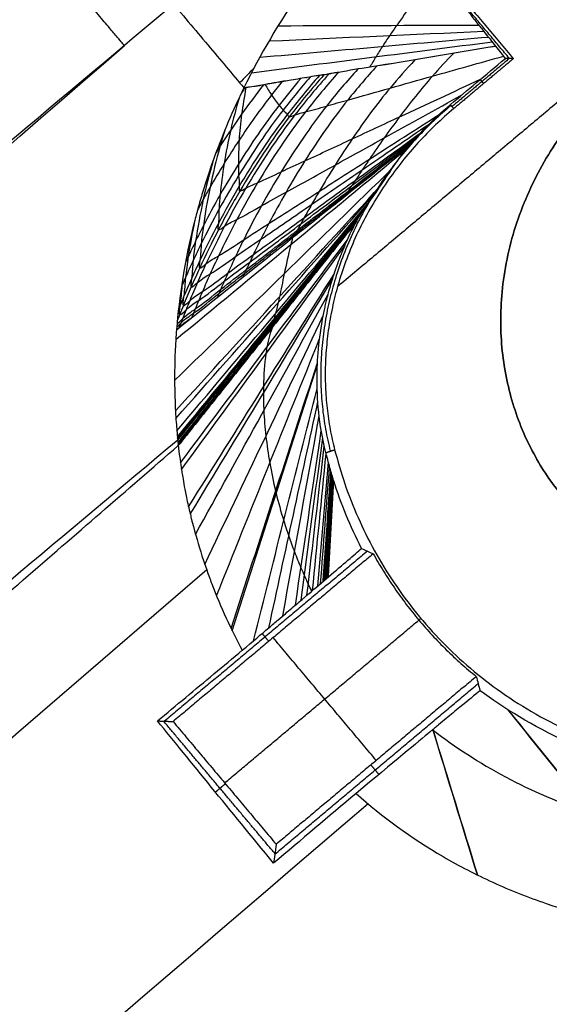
# Model space of a CAD drawing. Header units: millimetres. Extents: x -657 to 864, y -831 to 851.
# Tile 448 of 656: x 726.98 to 728.15, y -469.12 to -466.95. Entities that reach past the tile are written whole.
import ezdxf

# ---------------------------------------------------------------- set-up
doc = ezdxf.new("R2010")
doc.units = ezdxf.units.MM
doc.layers.add('Default', color=7, linetype='Continuous', true_color=0x000000)

msp = doc.modelspace()

# ---------------------------------------------------------------- linework, layer by layer
at = {"layer": 'Default'}
for points in [[(863.462, -524.3574, 60.1215), (781.241, -426.3702, 60.1215), (699.02, -328.383, 60.1215)], [(862.6916, -523.6536, 60.3347), (781.1353, -426.4587, 60.3347), (699.5791, -329.2638, 60.3347)], [(842.781, -633.2885, 16.0739), (715.467, -481.5616, 16.0739), (588.153, -329.8347, 16.0739)], [(842.2602, -632.8103, 16.3106), (715.3969, -481.6205, 16.3106), (588.5336, -330.4307, 16.3106)], [(734.0612, -340.3042, 73.1638), (540.134, -503.0285, 73.1638), (346.2067, -665.7528, 73.1638)], [(733.5114, -340.8567, 72.9219), (540.1791, -503.0817, 72.9219), (346.8468, -665.3068, 72.9219)], [(749.7126, -752.7944, -11.8414), (602.0068, -576.7654, -11.8414), (454.301, -400.7365, -11.8414)], [(749.3201, -752.3266, -11.5875), (602.0068, -576.7654, -11.5875), (454.6934, -401.2042, -11.5875)], [(714.2702, -472.8101, 89.5973), (721.4259, -466.8058, 89.5973), (728.5815, -460.8015, 89.5973)], [(728.5815, -460.8015, 89.3434), (721.4259, -466.8058, 89.3434), (714.2702, -472.8101, 89.3434)], [(714.2702, -472.8101, 89.4703), (721.4259, -466.8058, 89.4703), (728.5815, -460.8015, 89.4703)]]:
    msp.add_open_spline(points, degree=2, dxfattribs=at)
for points, knots in [([(812.669, -399.9988, 89.6975), (802.7277, -408.3406, 79.2965), (772.356, -433.8255, 50.6557), (702.4844, -492.4547, 3.3508), (640.4896, -544.4745, -11.8414), (602.0068, -576.7654, -11.8414)], [2.41548, 2.41548, 2.41548, 2.41548, 70.396144, 198.636056, 404.995527, 404.995527, 404.995527, 404.995527]), ([(812.1148, -400.4639, 89.4437), (802.3062, -408.6943, 79.2125), (772.0838, -434.0539, 50.7577), (702.42, -492.5087, 3.594), (640.4654, -544.4948, -11.5875), (602.0068, -576.7654, -11.5875)], [2.408267, 2.408267, 2.408267, 2.408267, 69.367076, 197.537893, 403.786179, 403.786179, 403.786179, 403.786179])]:
    msp.add_open_spline(points, degree=3, knots=knots, dxfattribs=at)
at = {"layer": 'Default', "color": 18, "true_color": 0x000000}
for points, degree in [([(729.3011, -462.4147, 91.5361), (722.4317, -468.1789, 91.5361), (715.5622, -473.943, 91.5361)], 2), ([(715.5914, -473.9778, 92.4897), (722.4609, -468.2137, 92.4897), (729.3303, -462.4495, 92.4897)], 2), ([(729.3595, -462.4843, 93.4434), (722.4901, -468.2485, 93.4434), (715.6206, -474.0127, 93.4434)], 2), ([(716.0567, -474.5324, 94.1516), (722.9262, -468.7682, 94.1516), (729.7956, -463.004, 94.1516)], 2), ([(729.8259, -463.0401, 91.5361), (722.9564, -468.8042, 91.5361), (716.087, -474.5684, 91.5361)], 2), ([(716.1144, -474.6011, 92.4328), (722.9839, -468.837, 92.4328), (729.8533, -463.0728, 92.4328)], 2), ([(716.1419, -474.6338, 93.3296), (723.0113, -468.8697, 93.3296), (729.8808, -463.1055, 93.3296)], 2), ([(737.2777, -463.2597, 94.5707), (733.6667, -466.2897, 96.8698), (730.0556, -469.3197, 99.1689), (726.4446, -472.3497, 101.468)], 3), ([(727.0964, -465.8653, 93.3296), (727.5859, -466.4487, 93.3296), (728.0754, -467.0321, 93.3296)], 2), ([(728.9014, -466.5176, 93.3296), (728.294, -467.0273, 93.3296), (727.6865, -467.5369, 93.3296)], 2), ([(727.7752, -466.6776, 93.7367), (727.6483, -466.8086, 93.7562), (727.5511, -466.9506, 93.7977), (727.4796, -467.0967, 93.8694)], 3), ([(728.0667, -467.0317, 94.5701), (727.9814, -466.9301, 94.5701), (727.896, -466.8284, 94.5701)], 2), ([(727.5555, -466.9592, 93.81), (727.7035, -466.9587, 94.3077), (727.8516, -466.9582, 94.8053), (727.9996, -466.9578, 95.3029)], 3), ([(727.5148, -467.029, 93.8382), (727.6834, -467.014, 94.3805), (727.852, -466.9991, 94.9229), (728.0206, -466.9842, 95.4652)], 3), ([(727.5352, -466.9929, 93.8231), (727.6936, -466.9857, 94.3439), (727.8521, -466.9786, 94.8647), (728.0105, -466.9714, 95.3854)], 3), ([(727.2154, -467.0033, 95.2334), (721.1081, -472.1279, 95.2334), (715.0008, -477.2525, 95.2334)], 2), ([(721.3085, -472.1239, 99.1949), (723.2774, -470.417, 97.8744), (725.2464, -468.7101, 96.5539), (727.2154, -467.0033, 95.2334)], 3), ([(727.4965, -467.0631, 93.8534), (727.6741, -467.0403, 94.4138), (727.8516, -467.0176, 94.9741), (728.0291, -466.9948, 95.5345)], 3), ([(727.758, -467.0504, 94.7335), (727.8508, -467.035, 95.0217), (727.9437, -467.0196, 95.3098), (728.0365, -467.0041, 95.5979)], 3), ([(728.0579, -467.0314, 95.8106), (728.0525, -467.0244, 95.7465), (728.0454, -467.0153, 95.6756), (728.0365, -467.0041, 95.5979)], 3), ([(727.9363, -467.1338, 95.7562), (727.9738, -467.102, 95.7929), (728.0126, -467.0694, 95.8098), (728.0579, -467.0314, 95.8106)], 3), ([(728.0667, -467.0317, 94.5701), (728.0033, -467.0849, 94.5701), (727.9399, -467.1381, 94.5701)], 2), ([(728.0754, -467.0321, 93.3296), (728.0096, -467.0874, 93.3296), (727.9437, -467.1426, 93.3296)], 2), ([(728.0754, -467.0321, 93.3296), (728.0667, -467.0317, 94.5701), (728.0579, -467.0314, 95.8106)], 2), ([(727.5017, -467.0532, 93.8489), (727.4912, -467.064, 93.8506), (727.4807, -467.0749, 93.8522), (727.4703, -467.0857, 93.8539)], 3), ([(727.6167, -467.0739, 94.295), (727.6176, -467.0738, 94.2979), (727.6185, -467.0736, 94.3008), (727.6195, -467.0735, 94.3036)], 3), ([(727.6536, -467.0678, 94.4097), (727.6597, -467.0668, 94.4284), (727.6657, -467.0658, 94.447), (727.6717, -467.0648, 94.4656)], 3), ([(727.6874, -467.0622, 94.5146), (727.6883, -467.062, 94.5172), (727.6891, -467.0619, 94.5199), (727.69, -467.0617, 94.5225)], 3), ([(727.4827, -467.0963, 93.8794), (727.4799, -467.1, 93.8778), (727.4771, -467.1037, 93.8763), (727.4744, -467.1074, 93.8747)], 3), ([(727.4796, -467.0967, 93.8694), (727.5031, -467.0928, 93.9425), (727.5267, -467.0889, 94.0157), (727.5502, -467.085, 94.0888)], 3), ([(727.5552, -467.0842, 94.1043), (727.5609, -467.0832, 94.1219), (727.5666, -467.0823, 94.1395), (727.5722, -467.0813, 94.1571)], 3), ([(728.002, -467.0783, 95.8001), (728.0058, -467.0829, 94.5648), (728.0096, -467.0874, 93.3296)], 2), ([(727.8439, -467.2245, 95.7245), (727.867, -467.1983, 95.7072), (727.897, -467.167, 95.7177), (727.9363, -467.1338, 95.7562)], 3), ([(727.9437, -467.1426, 93.3296), (727.94, -467.1382, 94.5429), (727.9363, -467.1338, 95.7562)], 2), ([(727.3307, -467.6319, 94.3394), (727.5018, -467.4961, 94.8011), (727.6728, -467.3603, 95.2628), (727.8439, -467.2245, 95.7245)], 3), ([(727.8439, -467.2245, 95.7245), (727.8439, -467.2245, 95.7245), (727.8439, -467.2245, 95.7245), (727.8439, -467.2245, 95.7245)], 3), ([(727.3291, -467.6537, 94.3737), (727.4985, -467.5137, 94.8264), (727.6679, -467.3736, 95.2791), (727.8372, -467.2336, 95.7318)], 3), ([(727.3264, -467.7443, 94.5466), (727.4869, -467.5879, 94.9554), (727.6473, -467.4315, 95.3641), (727.8078, -467.275, 95.7729)], 3), ([(727.3283, -467.8116, 94.7317), (727.4795, -467.6454, 95.0955), (727.6307, -467.4792, 95.4593), (727.7819, -467.313, 95.8231)], 3), ([(727.3293, -467.8281, 94.7924), (727.4776, -467.6601, 95.1418), (727.6259, -467.4922, 95.4911), (727.7743, -467.3243, 95.8405)], 3), ([(727.3314, -467.8558, 94.9274), (727.4738, -467.6863, 95.2453), (727.6161, -467.5169, 95.5631), (727.7584, -467.3474, 95.881)], 3), ([(727.3327, -467.869, 95.029), (727.471, -467.7003, 95.3235), (727.6093, -467.5316, 95.6181), (727.7476, -467.3629, 95.9127)], 3), ([(727.3328, -467.8705, 95.045), (727.4705, -467.7021, 95.3359), (727.6082, -467.5337, 95.6268), (727.7459, -467.3652, 95.9177)], 3), ([(727.3331, -467.8734, 95.0806), (727.4695, -467.7056, 95.3634), (727.6059, -467.5379, 95.6463), (727.7423, -467.3702, 95.9292)], 3), ([(727.3334, -467.8761, 95.1326), (727.5353, -467.6266, 95.5393), (727.7372, -467.3771, 95.946)], 2), ([(727.3334, -467.8761, 95.1326), (727.468, -467.7098, 95.4037), (727.6026, -467.5434, 95.6749), (727.7372, -467.3771, 95.946)], 3), ([(727.4682, -467.7095, 95.4042), (727.5579, -467.5987, 95.5848), (727.6476, -467.4879, 95.7654), (727.7372, -467.3771, 95.946)], 3), ([(727.7283, -467.3929, 96.0807), (727.7295, -467.3907, 96.0663), (727.7318, -467.3866, 96.0372), (727.7348, -467.3813, 95.9923), (727.7365, -467.3784, 95.9616), (727.7372, -467.3771, 95.946)], 3), ([(727.334, -467.8821, 95.2902), (727.4671, -467.7161, 95.5321), (727.6001, -467.5501, 95.7739), (727.7332, -467.3841, 96.0157)], 3), ([(727.3341, -467.8832, 95.3167), (727.4669, -467.7172, 95.5534), (727.5996, -467.5513, 95.7902), (727.7324, -467.3854, 96.0269)], 3), ([(727.3343, -467.8851, 95.3689), (727.4665, -467.7195, 95.5955), (727.5987, -467.5539, 95.8221), (727.7308, -467.3883, 96.0488)], 3), ([(727.3345, -467.8866, 95.4079), (727.4662, -467.7213, 95.6269), (727.5979, -467.5559, 95.8459), (727.7296, -467.3905, 96.0649)], 3), ([(727.7283, -467.3929, 96.0807), (727.5315, -467.6405, 95.7637), (727.3347, -467.8881, 95.4466)], 2), ([(727.5635, -467.6002, 95.8152), (727.6184, -467.5311, 95.9037), (727.6734, -467.462, 95.9922), (727.7283, -467.3929, 96.0807)], 3), ([(727.3395, -467.9262, 95.861), (727.4626, -467.7617, 95.9858), (727.5856, -467.5972, 96.1107), (727.7087, -467.4327, 96.2355)], 3), ([(727.3417, -467.941, 95.9572), (727.4622, -467.7758, 96.0618), (727.5827, -467.6105, 96.1665), (727.7032, -467.4453, 96.2711)], 3), ([(727.3573, -468.0238, 96.3511), (727.4645, -467.8522, 96.3762), (727.5718, -467.6805, 96.4012), (727.679, -467.5088, 96.4262)], 3), ([(727.361, -468.0399, 96.4133), (727.4658, -467.8668, 96.4265), (727.5705, -467.6937, 96.4396), (727.6753, -467.5206, 96.4528)], 3), ([(727.3727, -468.0849, 96.5737), (727.4705, -467.9076, 96.5575), (727.5682, -467.7304, 96.5413), (727.666, -467.5531, 96.5252)], 3), ([(727.3347, -467.8881, 95.4466), (727.4169, -467.7846, 95.5791), (727.4992, -467.6812, 95.7116), (727.5814, -467.5777, 95.8441)], 3), ([(727.3932, -468.1512, 96.7819), (727.4805, -467.9677, 96.7307), (727.5678, -467.7842, 96.6795), (727.6551, -467.6007, 96.6283)], 3), ([(727.4192, -468.221, 96.9763), (727.4951, -468.0312, 96.8963), (727.571, -467.8413, 96.8163), (727.647, -467.6514, 96.7363)], 3), ([(727.4512, -468.2928, 97.1573), (727.5149, -468.0969, 97.0548), (727.5786, -467.901, 96.9523), (727.6423, -467.7051, 96.8499)], 3), ([(727.4537, -468.2979, 97.1697), (727.5165, -468.1017, 97.0659), (727.5793, -467.9054, 96.9621), (727.6421, -467.7091, 96.8582)], 3), ([(727.5007, -468.3204, 97.2989), (727.5477, -468.1342, 97.1893), (727.5947, -467.9481, 97.0796), (727.6417, -467.7619, 96.97)], 3), ([(727.5349, -468.2914, 97.3376), (727.571, -468.1248, 97.2361), (727.6071, -467.9582, 97.1345), (727.6433, -467.7916, 97.0329)], 3), ([(731.868, -467.7989, 97.1004), (729.9598, -469.4001, 98.3154), (728.0516, -471.0012, 99.5303), (726.1435, -472.6024, 100.7452)], 3), ([(727.5656, -468.2652, 97.3737), (727.5925, -468.1176, 97.2819), (727.6193, -467.97, 97.1901), (727.6462, -467.8225, 97.0983)], 3), ([(727.5935, -468.2414, 97.4087), (727.6126, -468.1125, 97.328), (727.6317, -467.9836, 97.2472), (727.6508, -467.8547, 97.1665)], 3), ([(727.3334, -467.8761, 95.1326), (721.413, -472.844, 95.1326), (715.4926, -477.8118, 95.1326)], 2), ([(727.6066, -468.2302, 97.4262), (727.6223, -468.1106, 97.3514), (727.6381, -467.991, 97.2766), (727.6538, -467.8714, 97.2018)], 3), ([(721.8474, -472.645, 99.1267), (724.591, -470.2665, 97.2867), (727.3347, -467.8881, 95.4466)], 2), ([(727.6191, -468.2195, 97.444), (727.6319, -468.1092, 97.3754), (727.6446, -467.9989, 97.3068), (727.6574, -467.8886, 97.2382)], 3), ([(727.6609, -467.9039, 97.2702), (727.6706, -467.9007, 95.2999), (727.6802, -467.8975, 93.3296)], 2), ([(727.6313, -468.2091, 97.4621), (727.6414, -468.1082, 97.3999), (727.6515, -468.0073, 97.3378), (727.6615, -467.9064, 97.2756)], 3), ([(727.6432, -468.1989, 97.4809), (727.651, -468.1076, 97.4253), (727.6587, -468.0163, 97.3698), (727.6664, -467.9251, 97.3143)], 3), ([(727.6491, -468.1938, 97.4905), (727.6558, -468.1075, 97.4384), (727.6624, -468.0211, 97.3863), (727.6691, -467.9348, 97.3342)], 3), ([(727.6549, -468.1888, 97.5004), (727.6606, -468.1075, 97.4518), (727.6663, -468.0262, 97.4032), (727.672, -467.9449, 97.3545)], 3), ([(727.6579, -468.1863, 97.5055), (727.6631, -468.1076, 97.4586), (727.6683, -468.0288, 97.4117), (727.6735, -467.9501, 97.3649)], 3), ([(727.6605, -468.184, 97.5102), (727.6654, -468.1077, 97.465), (727.6702, -468.0313, 97.4197), (727.675, -467.955, 97.3745)], 3), ([(727.6608, -468.1839, 97.5106), (727.6656, -468.1077, 97.4655), (727.6703, -468.0315, 97.4204), (727.6751, -467.9554, 97.3753)], 3), ([(727.6637, -468.1814, 97.5157), (727.6681, -468.1079, 97.4725), (727.6724, -468.0344, 97.4292), (727.6768, -467.9609, 97.386)], 3), ([(727.6651, -468.1801, 97.5183), (727.6693, -468.108, 97.476), (727.6735, -468.0358, 97.4337), (727.6776, -467.9637, 97.3914)], 3), ([(727.6659, -468.1795, 97.5197), (727.6699, -468.108, 97.4778), (727.674, -468.0366, 97.4359), (727.6781, -467.9651, 97.3941)], 3), ([(727.6666, -468.1789, 97.521), (727.6725, -468.0727, 97.4589), (727.6785, -467.9666, 97.3968)], 2), ([(727.74, -468.1158, 97.658), (727.7147, -468.0671, 97.576), (727.6945, -468.0174, 97.4892), (727.6785, -467.9666, 97.3968)], 3), ([(727.7527, -468.1218, 96.0543), (727.5285, -468.31, 96.0543), (727.3042, -468.4981, 96.0543)], 2), ([(727.6666, -468.1789, 97.521), (727.6997, -468.1506, 97.5698), (727.7241, -468.1296, 97.6154), (727.74, -468.1158, 97.658)], 3), ([(727.74, -468.1158, 97.658), (727.7485, -468.1198, 96.5888), (727.7569, -468.1238, 95.5197), (727.7655, -468.1277, 94.4505)], 3), ([(727.7655, -468.1277, 94.4505), (727.5443, -468.3133, 94.4505), (727.3231, -468.4989, 94.4505)], 2), ([(727.3975, -468.1632, 96.8167), (725.9186, -469.4416, 97.7929), (724.4396, -470.7201, 98.7692), (722.9607, -471.9985, 99.7454)], 3), ([(727.4371, -468.6347, 94.4505), (727.6518, -468.4546, 94.4505), (727.8665, -468.2744, 94.4505)], 2), ([(727.8709, -468.2707, 93.3296), (727.8687, -468.2725, 93.89), (727.8665, -468.2744, 94.4505)], 2), ([(727.5199, -468.3041, 97.3206), (727.5272, -468.3128, 95.8856), (727.5345, -468.3215, 94.4505)], 2), ([(727.7723, -468.5849, 94.4505), (727.6583, -468.4491, 94.4505), (727.5443, -468.3133, 94.4505)], 2), ([(727.2886, -468.4975, 97.3843), (727.3094, -468.4802, 97.3718), (727.351, -468.4455, 97.3467), (727.4135, -468.3934, 97.309), (727.4552, -468.3587, 97.2839), (727.4761, -468.3413, 97.2713)], 3), ([(727.9934, -468.3993, 94.4505), (727.7723, -468.5849, 94.4505), (727.5511, -468.7705, 94.4505)], 2), ([(727.9934, -468.3993, 94.4505), (727.9961, -468.4098, 95.6837), (727.9989, -468.4203, 96.9169), (728.0019, -468.4306, 98.1501)], 3), ([(727.5481, -468.7921, 96.3003), (727.7729, -468.6036, 96.3003), (727.9976, -468.415, 96.3003)], 2), ([(728.4605, -468.9667, 98.3552), (728.3281, -468.802, 98.3089), (728.1956, -468.6373, 98.2625), (728.0632, -468.4726, 98.2162)], 3), ([(728.4626, -468.9668, 98.3554), (728.3299, -468.8024, 98.3095), (728.1972, -468.638, 98.2635), (728.0645, -468.4735, 98.2176)], 3), ([(727.2886, -468.4975, 97.3843), (727.3059, -468.4982, 95.9174), (727.3231, -468.4989, 94.4505)], 2), ([(727.5454, -468.8122, 98.0147), (727.4473, -468.6927, 97.8244), (727.3617, -468.5878, 97.6142), (727.2886, -468.4975, 97.3843)], 3), ([(727.5483, -468.7913, 96.2326), (727.4252, -468.6447, 96.2326), (727.3021, -468.498, 96.2326)], 2), ([(727.3231, -468.4989, 94.4505), (727.4371, -468.6347, 94.4505), (727.5511, -468.7705, 94.4505)], 2), ([(727.9958, -468.8384, 98.1844), (727.963, -468.7312, 98.1245), (727.9302, -468.624, 98.0646), (727.8975, -468.5168, 98.0047)], 3), ([(727.9967, -468.8388, 98.185), (727.9637, -468.7314, 98.125), (727.9308, -468.6239, 98.065), (727.8978, -468.5165, 98.005)], 3), ([(727.7603, -468.5949, 94.4505), (727.7692, -468.6055, 96.1891), (727.7781, -468.6161, 97.9278)], 2), ([(727.4168, -468.655, 97.7365), (727.4277, -468.6458, 96.0935), (727.4387, -468.6366, 94.4505)], 2), ([(727.7277, -468.6581, 97.8991), (727.6669, -468.7094, 97.9376), (727.6062, -468.7608, 97.9762), (727.5454, -468.8122, 98.0147)], 3), ([(727.7541, -468.681, 97.938), (726.5737, -469.6941, 98.7053), (725.3933, -470.7072, 99.4725), (724.2129, -471.7203, 100.2398)], 3), ([(727.5511, -468.7705, 94.4505), (727.5483, -468.7913, 96.2326), (727.5454, -468.8122, 98.0147)], 2), ([(728.841, -468.9496, 98.3384), (727.6592, -469.9534, 99.0968), (726.4774, -470.9572, 99.8553), (725.2957, -471.961, 100.6137)], 3)]:
    msp.add_open_spline(points, degree=degree, dxfattribs=at)
for points, knots in [([(734.7148, -462.5724, 94.4538), (734.6899, -462.5794, 94.4559), (734.5576, -462.6176, 94.467), (734.3182, -462.6925, 94.4875), (733.9972, -462.8043, 94.5157), (733.6746, -462.927, 94.5447), (733.3449, -463.0625, 94.5749), (732.9993, -463.2146, 94.6072), (732.628, -463.3889, 94.6427), (732.2227, -463.5913, 94.6822), (731.7775, -463.8275, 94.7265), (731.2894, -464.1024, 94.7762), (730.7583, -464.4196, 94.8314), (730.1886, -464.7803, 94.8921), (729.59, -465.1816, 94.9575), (728.9772, -465.616, 95.0261), (728.3714, -466.0689, 95.0956), (727.7827, -466.5318, 95.1648), (727.4026, -466.8452, 95.2106), (727.2154, -467.0033, 95.2334)], [0, 0, 0, 0, 0.108432, 0.577428, 1.046855, 1.518807, 2.001869, 2.511483, 3.064341, 3.674743, 4.35318, 5.106417, 5.938272, 6.846286, 7.818166, 8.83086, 9.85721, 10.847205, 11.828004, 11.828004, 11.828004, 11.828004]), ([(728.0365, -467.0041, 95.5979), (728.0294, -466.9952, 95.5359), (728.0163, -466.9787, 95.4294), (727.9967, -466.9542, 95.2814), (727.9858, -466.9405, 95.2014), (727.9801, -466.9334, 95.16), (727.9772, -466.9297, 95.1389), (727.9759, -466.9282, 95.1298), (727.9751, -466.9271, 95.1237), (727.9745, -466.9263, 95.1194), (727.9661, -466.9159, 95.0596), (727.9517, -466.8979, 94.9574), (727.9309, -466.8719, 94.8116), (727.9194, -466.8576, 94.732), (727.9135, -466.8501, 94.6905), (727.9104, -466.8463, 94.6694), (727.9089, -466.8444, 94.6587), (727.9082, -466.8436, 94.6541), (727.9078, -466.843, 94.6511), (727.9073, -466.8425, 94.6481), (727.9014, -466.835, 94.6067), (727.8573, -466.7801, 94.3029), (727.7752, -466.6776, 93.7367)], [0, 0, 0, 0, 0.320726, 0.481089, 0.56127, 0.601361, 0.621407, 0.631429, 0.631429, 0.641452, 0.641452, 0.962178, 1.122541, 1.202722, 1.242813, 1.262858, 1.272881, 1.277893, 1.277893, 1.282904, 1.282904, 2.565808, 2.565808, 2.565808, 2.565808]), ([(727.9075, -466.8427, 94.6493), (727.9014, -466.8498, 94.6515), (727.8821, -466.8724, 94.6585), (727.8515, -466.911, 94.6717), (727.8229, -466.9503, 94.6871), (727.8015, -466.9815, 94.7004), (727.7863, -467.0046, 94.711), (727.7716, -467.028, 94.7222), (727.7626, -467.0427, 94.7296), (727.758, -467.0504, 94.7337), (727.758, -467.0504, 94.7337)], [0.4425399, 0.4425399, 0.4425399, 0.4425399, 0.5, 0.625, 0.75, 0.8100986, 0.875, 0.9375, 1, 1.0000016, 1.0000016, 1.0000016, 1.0000016]), ([(728.0365, -467.0041, 95.5979), (727.9432, -467.0204, 95.3098), (727.8499, -467.0367, 95.0208), (727.7357, -467.0543, 94.6617), (727.7121, -467.0585, 94.5893), (727.6883, -467.0625, 94.5152), (727.6868, -467.0627, 94.5105), (727.6847, -467.0631, 94.5041), (727.6837, -467.0632, 94.5011), (727.681, -467.0637, 94.4924), (727.676, -467.0645, 94.477), (727.6729, -467.0651, 94.4673), (727.6714, -467.0653, 94.4629), (727.6704, -467.0655, 94.4596), (727.6692, -467.0657, 94.456), (727.6686, -467.0658, 94.4542), (727.6669, -467.0661, 94.449), (727.6658, -467.0663, 94.4457), (727.6628, -467.067, 94.4365), (727.661, -467.0673, 94.4311), (727.6567, -467.068, 94.4177), (727.6551, -467.068, 94.4121), (727.654, -467.0682, 94.4087), (727.6532, -467.0683, 94.4062), (727.6521, -467.0685, 94.4028), (727.6516, -467.0686, 94.4012), (727.65, -467.0688, 94.396), (727.6488, -467.0689, 94.3924), (727.6453, -467.0693, 94.3811), (727.6426, -467.0697, 94.3728), (727.6338, -467.0712, 94.3458), (727.6268, -467.0726, 94.3248), (727.6116, -467.0751, 94.278), (727.6052, -467.0761, 94.2579), (727.5921, -467.0782, 94.2176), (727.5859, -467.0792, 94.1985), (727.5684, -467.0821, 94.1445), (727.5581, -467.0838, 94.1128), (727.549, -467.0853, 94.0846), (727.5482, -467.0854, 94.0821), (727.5471, -467.0856, 94.0788), (727.5455, -467.0858, 94.0738), (727.5417, -467.0865, 94.0624), (727.5386, -467.0871, 94.053), (727.5325, -467.0883, 94.0344), (727.5286, -467.089, 94.0226), (727.5174, -467.0913, 93.9888), (727.5107, -467.0926, 93.9685), (727.4933, -467.0956, 93.9145), (727.4855, -467.0957, 93.8879), (727.4796, -467.0967, 93.8694)], [-2.439745, -2.439745, -2.439745, -2.439745, -1.219872, -1.219872, -0.914904, -0.914904, -0.905374, -0.905374, -0.895844, -0.895844, -0.876783, -0.838662, -0.838662, -0.833897, -0.833897, -0.829132, -0.829132, -0.819602, -0.819602, -0.800541, -0.800541, -0.76242, -0.76242, -0.75289, -0.75289, -0.74336, -0.74336, -0.724299, -0.724299, -0.686178, -0.686178, -0.609936, -0.609936, -0.533694, -0.533694, -0.457452, -0.457452, -0.304968, -0.304968, -0.300203, -0.300203, -0.295438, -0.285908, -0.266847, -0.266847, -0.228726, -0.228726, -0.152484, -0.152484, 0, 0, 0, 0]), ([(727.5268, -467.0894, 94.0171), (727.5312, -467.0975, 94.0504), (727.5409, -467.1137, 94.1204), (727.5545, -467.1318, 94.2088), (727.566, -467.1463, 94.2815), (727.5748, -467.1532, 94.3283), (727.5788, -467.1621, 94.3623), (727.5972, -467.1544, 94.4115), (727.6227, -467.1487, 94.4905), (727.6627, -467.1366, 94.607), (727.7247, -467.1194, 94.7914), (727.8029, -467.0972, 95.0226), (727.9178, -467.0648, 95.3629), (728.0015, -467.0412, 95.6108), (728.054, -467.0264, 95.7663)], [0.1055595, 0.1055595, 0.1055595, 0.1055595, 0.1621357, 0.2245299, 0.255727, 0.2869241, 0.3025226, 0.3181211, 0.3493182, 0.4117124, 0.4741065, 0.5988948, 0.7236831, 0.9336477, 0.9336477, 0.9336477, 0.9336477]), ([(727.9428, -467.0205, 95.3081), (727.9271, -467.0369, 95.3047), (727.8857, -467.0814, 95.2968), (727.835, -467.1451, 95.2962), (727.7896, -467.2074, 95.3039), (727.7625, -467.2466, 95.3125), (727.7414, -467.2779, 95.3217), (727.7284, -467.2975, 95.3284), (727.7183, -467.313, 95.3343), (727.7117, -467.3229, 95.3384), (727.707, -467.3304, 95.3415), (727.7041, -467.3346, 95.3435), (727.703, -467.3364, 95.3442), (727.703, -467.3364, 95.3442)], [0.0014258, 0.0014258, 0.0014258, 0.0014258, 0.1735459, 0.4609956, 0.6047204, 0.7484452, 0.8203077, 0.8921701, 0.9281013, 0.9640325, 0.9819981, 0.9999637, 1.0000002, 1.0000002, 1.0000002, 1.0000002]), ([(727.7733, -467.0485, 94.78), (727.7514, -467.0729, 94.7673), (727.6943, -467.1388, 94.7356), (727.628, -467.2347, 94.7124), (727.5721, -467.3277, 94.7056), (727.5405, -467.3857, 94.7082), (727.5171, -467.4316, 94.7144), (727.5033, -467.4599, 94.72), (727.4927, -467.4823, 94.7254), (727.4861, -467.4962, 94.7293), (727.4812, -467.5071, 94.7326), (727.4785, -467.5128, 94.7345), (727.4774, -467.5154, 94.7353), (727.4774, -467.5154, 94.7353)], [-0.000509, -0.000509, -0.000509, -0.000509, 0.173546, 0.460996, 0.60472, 0.748445, 0.820308, 0.89217, 0.928101, 0.964032, 0.981998, 0.999964, 1.000002, 1.000002, 1.000002, 1.000002]), ([(727.8577, -467.0349, 95.0438), (727.839, -467.0552, 95.0359), (727.7899, -467.1103, 95.0162), (727.7315, -467.1899, 95.0043), (727.6809, -467.2675, 95.0047), (727.6515, -467.3162, 95.0104), (727.6293, -467.3548, 95.018), (727.6158, -467.3787, 95.0242), (727.6055, -467.3976, 95.0299), (727.5989, -467.4096, 95.0339), (727.5941, -467.4188, 95.0371), (727.5913, -467.4237, 95.039), (727.5902, -467.4259, 95.0398), (727.5902, -467.4259, 95.0398)], [0.0013735, 0.0013735, 0.0013735, 0.0013735, 0.1735459, 0.4609956, 0.6047204, 0.7484452, 0.8203077, 0.8921701, 0.9281013, 0.9640325, 0.9819981, 0.9999637, 1.0000012, 1.0000012, 1.0000012, 1.0000012]), ([(727.6565, -467.0679, 94.417), (727.6305, -467.0978, 94.3978), (727.5627, -467.1784, 94.3498), (727.4857, -467.2963, 94.311), (727.4226, -467.4104, 94.2942), (727.3879, -467.4814, 94.2927), (727.3629, -467.5372, 94.2968), (727.3485, -467.5716, 94.3016), (727.3385, -467.5964, 94.3064), (727.3341, -467.6075, 94.3088), (727.3324, -467.6119, 94.3098)], [-0.0008389, -0.0008389, -0.0008389, -0.0008389, 0.1735459, 0.4609956, 0.6047204, 0.7484452, 0.8203077, 0.8921701, 0.9281013, 0.9517781, 0.9517781, 0.9517781, 0.9517781]), ([(727.6467, -467.0691, 94.3855), (727.6223, -467.0973, 94.3678), (727.5578, -467.1744, 94.3226), (727.4839, -467.2867, 94.2848), (727.4223, -467.3966, 94.267), (727.3882, -467.4652, 94.2641), (727.3635, -467.5194, 94.2667), (727.3491, -467.5528, 94.2703), (727.3398, -467.5755, 94.2739), (727.336, -467.5849, 94.2756), (727.3349, -467.5877, 94.2762)], [0.0037046, 0.0037046, 0.0037046, 0.0037046, 0.1735459, 0.4609956, 0.6047204, 0.7484452, 0.8203077, 0.8921701, 0.9281013, 0.9436068, 0.9436068, 0.9436068, 0.9436068]), ([(727.6673, -467.0661, 94.45), (727.6415, -467.0955, 94.4314), (727.5747, -467.1748, 94.3849), (727.4986, -467.2907, 94.3475), (727.4362, -467.4028, 94.3316), (727.4018, -467.4727, 94.3304), (727.3769, -467.5276, 94.3348), (727.3625, -467.5614, 94.3397), (727.3517, -467.5881, 94.3449), (727.3451, -467.6046, 94.3487), (727.3401, -467.6176, 94.352), (727.3376, -467.6241, 94.3538), (727.3364, -467.6273, 94.3547), (727.3364, -467.6273, 94.3547)], [-0.001028, -0.001028, -0.001028, -0.001028, 0.173546, 0.460996, 0.60472, 0.748445, 0.820308, 0.89217, 0.928101, 0.964032, 0.981998, 0.999964, 1.000002, 1.000002, 1.000002, 1.000002]), ([(727.626, -467.0727, 94.322), (727.6056, -467.0966, 94.3076), (727.5486, -467.1655, 94.2686), (727.4819, -467.2652, 94.2336), (727.4238, -467.3657, 94.2142), (727.3912, -467.4288, 94.2088), (727.3673, -467.479, 94.2085), (727.3532, -467.5101, 94.21), (727.3448, -467.5295, 94.2117), (727.3418, -467.5365, 94.2125), (727.3414, -467.5374, 94.2126)], [0.0175854, 0.0175854, 0.0175854, 0.0175854, 0.1735459, 0.4609956, 0.6047204, 0.7484452, 0.8203077, 0.8921701, 0.9281013, 0.9333458, 0.9333458, 0.9333458, 0.9333458]), ([(727.6054, -467.0761, 94.2587), (727.589, -467.0955, 94.2474), (727.5397, -467.1559, 94.2145), (727.4805, -467.2427, 94.1826), (727.4265, -467.3331, 94.1622), (727.3957, -467.3903, 94.1548), (727.3728, -467.436, 94.1521), (727.3598, -467.4633, 94.1518), (727.3525, -467.4791, 94.1522), (727.3504, -467.4835, 94.1523)], [0.0344165, 0.0344165, 0.0344165, 0.0344165, 0.1735459, 0.4609956, 0.6047204, 0.7484452, 0.8203077, 0.8921701, 0.9205399, 0.9205399, 0.9205399, 0.9205399]), ([(727.6886, -467.0624, 94.5161), (727.6636, -467.0909, 94.4986), (727.5986, -467.1675, 94.455), (727.5245, -467.2795, 94.4205), (727.4634, -467.3878, 94.4064), (727.4295, -467.4553, 94.406), (727.405, -467.5084, 94.4107), (727.3907, -467.5411, 94.4157), (727.3799, -467.5669, 94.421), (727.3733, -467.5829, 94.4248), (727.3683, -467.5955, 94.4281), (727.3658, -467.6018, 94.4299), (727.3646, -467.605, 94.4308), (727.3646, -467.605, 94.4309)], [-0.001136, -0.001136, -0.001136, -0.001136, 0.173546, 0.460996, 0.60472, 0.748445, 0.820308, 0.89217, 0.928101, 0.964032, 0.981998, 0.999964, 1.000006, 1.000006, 1.000006, 1.000006]), ([(727.7312, -467.0552, 94.6482), (727.7076, -467.0817, 94.633), (727.6466, -467.1531, 94.5953), (727.5763, -467.2571, 94.5665), (727.5177, -467.3577, 94.556), (727.485, -467.4205, 94.5571), (727.461, -467.47, 94.5625), (727.447, -467.5005, 94.5678), (727.4363, -467.5246, 94.5732), (727.4297, -467.5396, 94.5771), (727.4248, -467.5513, 94.5804), (727.4222, -467.5573, 94.5822), (727.421, -467.5602, 94.5831), (727.421, -467.5602, 94.5831)], [-0.001432, -0.001432, -0.001432, -0.001432, 0.173546, 0.460996, 0.60472, 0.748445, 0.820308, 0.89217, 0.928101, 0.964032, 0.981998, 0.999964, 1.000002, 1.000002, 1.000002, 1.000002]), ([(727.4796, -467.0967, 93.8694), (727.4548, -467.1472, 93.8942), (727.4337, -467.1972, 93.9224), (727.4067, -467.2708, 93.9707), (727.3986, -467.2952, 93.9878), (727.3874, -467.3312, 94.0149), (727.3839, -467.3431, 94.0242), (727.3772, -467.3668, 94.0434), (727.3739, -467.3793, 94.0538), (727.3485, -467.4784, 94.1396), (727.3364, -467.5605, 94.2308), (727.3307, -467.6319, 94.3394)], [0, 0, 0, 0, 0.252939, 0.252939, 0.379408, 0.379408, 0.442643, 0.442643, 0.505878, 0.505878, 1.011756, 1.011756, 1.011756, 1.011756]), ([(727.5643, -467.0828, 94.132), (727.5563, -467.0926, 94.1268), (727.5229, -467.1344, 94.1055), (727.4799, -467.195, 94.0815), (727.4357, -467.2639, 94.0613), (727.4096, -467.3079, 94.0517), (727.3905, -467.342, 94.046), (727.3815, -467.3586, 94.0438), (727.3775, -467.3662, 94.0429)], [0.0846187, 0.0846187, 0.0846187, 0.0846187, 0.1735459, 0.4609956, 0.6047204, 0.7484452, 0.8203077, 0.8820504, 0.8820504, 0.8820504, 0.8820504]), ([(727.5228, -467.0902, 94.0052), (727.5062, -467.1114, 93.9951), (727.4818, -467.1445, 93.9812), (727.4504, -467.1899, 93.9648), (727.4318, -467.2181, 93.956), (727.4212, -467.2347, 93.9514), (727.4183, -467.2394, 93.9501)], [0.1876451, 0.1876451, 0.1876451, 0.1876451, 0.4609956, 0.6047204, 0.7484452, 0.8051543, 0.8051543, 0.8051543, 0.8051543]), ([(727.4843, -467.0961, 93.8845), (727.4802, -467.1165, 93.9151), (727.4739, -467.1564, 93.9786), (727.4683, -467.2132, 94.0765), (727.4675, -467.257, 94.1615), (727.4674, -467.2914, 94.2295), (727.4704, -467.3085, 94.2745), (727.4676, -467.3295, 94.3057), (727.49, -467.3143, 94.359), (727.5174, -467.3046, 94.4419), (727.5627, -467.2818, 94.5656), (727.6318, -467.2504, 94.7607), (727.7194, -467.2094, 95.0055), (727.8486, -467.1494, 95.3682), (727.9431, -467.1054, 95.6332), (728.0028, -467.0777, 95.8004)], [0.0398594, 0.0398594, 0.0398594, 0.0398594, 0.0997416, 0.1621357, 0.2245299, 0.255727, 0.2869241, 0.3025226, 0.3181211, 0.3493182, 0.4117124, 0.4741065, 0.5988948, 0.7236831, 0.9369613, 0.9369613, 0.9369613, 0.9369613]), ([(727.4698, -467.117, 93.8796), (727.4622, -467.142, 93.9073), (727.4492, -467.1924, 93.9667), (727.4349, -467.2651, 94.061), (727.4281, -467.3222, 94.146), (727.4238, -467.3669, 94.215), (727.4249, -467.3891, 94.2609), (727.4199, -467.4161, 94.2933), (727.4437, -467.397, 94.3473), (727.4718, -467.3851, 94.4319), (727.519, -467.3569, 94.5579), (727.5906, -467.3181, 94.7565), (727.6814, -467.2674, 95.0059), (727.8109, -467.1958, 95.3628), (727.9044, -467.1441, 95.6201), (727.9617, -467.1123, 95.7778)], [0.0417986, 0.0417986, 0.0417986, 0.0417986, 0.0997416, 0.1621357, 0.2245299, 0.255727, 0.2869241, 0.3025226, 0.3181211, 0.3493182, 0.4117124, 0.4741065, 0.5988948, 0.7236831, 0.92124, 0.92124, 0.92124, 0.92124]), ([(727.4382, -467.1883, 93.9187), (727.4343, -467.2008, 93.9303), (727.4213, -467.2447, 93.9723), (727.4033, -467.318, 94.049), (727.3917, -467.3883, 94.1362), (727.3846, -467.4427, 94.2084), (727.3843, -467.4697, 94.2566), (727.378, -467.5022, 94.2918), (727.4026, -467.4794, 94.3459), (727.4313, -467.4654, 94.4318), (727.4797, -467.4319, 94.5591), (727.5531, -467.3858, 94.7603), (727.6461, -467.3256, 95.0126), (727.7716, -467.2453, 95.3541), (727.8601, -467.1885, 95.5949), (727.9116, -467.1555, 95.7348)], [0.0753779, 0.0753779, 0.0753779, 0.0753779, 0.0997416, 0.1621357, 0.2245299, 0.255727, 0.2869241, 0.3025226, 0.3181211, 0.3493182, 0.4117124, 0.4741065, 0.5988948, 0.7236831, 0.8968671, 0.8968671, 0.8968671, 0.8968671]), ([(727.4117, -467.2575, 93.962), (727.4032, -467.2869, 93.9888), (727.3874, -467.349, 94.0493), (727.3747, -467.4214, 94.1334), (727.3666, -467.4805, 94.2082), (727.3659, -467.5096, 94.258), (727.3592, -467.5446, 94.2952), (727.3841, -467.5201, 94.349), (727.4129, -467.505, 94.4355), (727.4618, -467.4689, 94.5632), (727.5356, -467.4193, 94.7651), (727.6295, -467.3545, 95.0184), (727.7532, -467.2699, 95.3538), (727.8397, -467.2106, 95.5882), (727.8889, -467.1769, 95.7213)], [0.1084448, 0.1084448, 0.1084448, 0.1084448, 0.1621357, 0.2245299, 0.255727, 0.2869241, 0.3025226, 0.3181211, 0.3493182, 0.4117124, 0.4741065, 0.5988948, 0.7236831, 0.8878565, 0.8878565, 0.8878565, 0.8878565]), ([(727.3444, -467.5184, 94.1904), (727.3437, -467.524, 94.1976), (727.3414, -467.5447, 94.2252), (727.3406, -467.5686, 94.2645), (727.3336, -467.6068, 94.3054), (727.3587, -467.5799, 94.3585), (727.3877, -467.5632, 94.4458), (727.4369, -467.5235, 94.5735), (727.5112, -467.4688, 94.7761), (727.6056, -467.3975, 95.03), (727.7279, -467.3059, 95.3605), (727.8128, -467.2422, 95.5895), (727.86, -467.2067, 95.7171)], [0.2445014, 0.2445014, 0.2445014, 0.2445014, 0.255727, 0.2869241, 0.3025226, 0.3181211, 0.3493182, 0.4117124, 0.4741065, 0.5988948, 0.7236831, 0.8805666, 0.8805666, 0.8805666, 0.8805666]), ([(727.3708, -467.3912, 94.0641), (727.3651, -467.4184, 94.0923), (727.3577, -467.461, 94.1402), (727.3497, -467.5179, 94.21), (727.3487, -467.5491, 94.2618), (727.3418, -467.5862, 94.3013), (727.3668, -467.5602, 94.3547), (727.3958, -467.544, 94.4418), (727.4449, -467.5055, 94.5695), (727.5191, -467.4524, 94.772), (727.6134, -467.3832, 95.0257), (727.736, -467.294, 95.3573), (727.8213, -467.232, 95.5876), (727.869, -467.1972, 95.7164)], [0.1749314, 0.1749314, 0.1749314, 0.1749314, 0.2245299, 0.255727, 0.2869241, 0.3025226, 0.3181211, 0.3493182, 0.4117124, 0.4741065, 0.5988948, 0.7236831, 0.8821967, 0.8821967, 0.8821967, 0.8821967]), ([(727.3312, -467.6263, 94.331), (727.3338, -467.624, 94.3379), (727.349, -467.608, 94.3711), (727.3761, -467.5916, 94.4531), (727.4253, -467.5502, 94.5806), (727.4997, -467.4931, 94.7833), (727.5941, -467.4186, 95.0372), (727.7162, -467.3232, 95.3669), (727.8008, -467.257, 95.5951), (727.8478, -467.2202, 95.7219)], [0.3096392, 0.3096392, 0.3096392, 0.3096392, 0.3181211, 0.3493182, 0.4117124, 0.4741065, 0.5988948, 0.7236831, 0.8795277, 0.8795277, 0.8795277, 0.8795277]), ([(727.3318, -467.6185, 94.3195), (727.3348, -467.6172, 94.3292), (727.3518, -467.5989, 94.3657), (727.3799, -467.5822, 94.4505), (727.4291, -467.5414, 94.5781), (727.5034, -467.4851, 94.7808), (727.5979, -467.4116, 95.0347), (727.72, -467.3175, 95.3646), (727.8046, -467.2522, 95.593), (727.8516, -467.2159, 95.7199)], [0.3059573, 0.3059573, 0.3059573, 0.3059573, 0.3181211, 0.3493182, 0.4117124, 0.4741065, 0.5988948, 0.7236831, 0.8796869, 0.8796869, 0.8796869, 0.8796869]), ([(727.7372, -467.3771, 95.946), (727.7515, -467.3579, 95.8973), (727.7671, -467.3349, 95.8549), (727.8018, -467.2836, 95.7799), (727.821, -467.2552, 95.7484), (727.8439, -467.2245, 95.7245)], [-0.3945142, -0.3945142, -0.3945142, -0.3945142, -0.1972571, -0.1972571, 0, 0, 0, 0]), ([(727.5858, -467.4294, 95.028), (727.5873, -467.4282, 95.0319), (727.6264, -467.3971, 95.1373), (727.669, -467.3633, 95.2524), (727.7102, -467.3307, 95.3635), (727.7138, -467.3279, 95.3732)], [0.5940604, 0.5940604, 0.5940604, 0.5940604, 0.5988948, 0.7236831, 0.7355471, 0.7355471, 0.7355471, 0.7355471]), ([(727.6609, -467.9039, 97.2702), (727.6453, -467.8402, 97.1365), (727.6409, -467.7858, 97.0203), (727.6415, -467.7318, 96.9062), (727.6415, -467.731, 96.9045), (727.6415, -467.7285, 96.8993), (727.6416, -467.7248, 96.8914), (727.6418, -467.7158, 96.8724), (727.6422, -467.7077, 96.8553), (727.6431, -467.6911, 96.8202), (727.6439, -467.6793, 96.7955), (727.6477, -467.6425, 96.7176), (727.6517, -467.6158, 96.6608), (727.6585, -467.5841, 96.5926), (727.6595, -467.5796, 96.583), (727.6612, -467.572, 96.5665), (727.6621, -467.5683, 96.5585), (727.6648, -467.5575, 96.535), (727.6665, -467.5508, 96.5201), (727.6718, -467.5317, 96.4779), (727.6752, -467.5205, 96.4528), (727.6848, -467.4912, 96.386), (727.6902, -467.4771, 96.3526), (727.6941, -467.4673, 96.3282), (727.6945, -467.4664, 96.3259), (727.695, -467.4651, 96.3228), (727.6957, -467.4633, 96.3182), (727.6974, -467.4591, 96.3075), (727.7007, -467.451, 96.2866), (727.7034, -467.4446, 96.2694), (727.7087, -467.4326, 96.2358), (727.712, -467.4255, 96.2144), (727.7208, -467.407, 96.1531), (727.7254, -467.3983, 96.1157), (727.7283, -467.3929, 96.0807)], [0, 0, 0, 0, 0.439651, 0.439651, 0.453391, 0.453391, 0.46713, 0.494608, 0.549564, 0.549564, 0.659477, 0.659477, 0.879303, 0.879303, 0.906781, 0.906781, 0.934259, 0.934259, 0.989216, 0.989216, 1.099129, 1.099129, 1.318954, 1.318954, 1.325824, 1.325824, 1.332694, 1.346433, 1.373911, 1.428867, 1.428867, 1.53878, 1.53878, 1.758606, 1.758606, 1.758606, 1.758606]), ([(727.5873, -467.4282, 95.0319), (727.586, -467.4334, 95.0391), (727.5787, -467.4627, 95.0811), (727.5683, -467.5101, 95.1629), (727.5604, -467.5494, 95.2562), (727.5543, -467.5774, 95.3405), (727.55, -467.5951, 95.4057), (727.5464, -467.6065, 95.4623), (727.5443, -467.6123, 95.4966), (727.5428, -467.6158, 95.5196), (727.5416, -467.6184, 95.5385), (727.5409, -467.6197, 95.5506)], [0.0000012, 0.0000012, 0.0000012, 0.0000012, 0.0496084, 0.2872063, 0.5248042, 0.5997449, 0.7624021, 0.8812011, 0.8996173, 0.9406005, 1, 1, 1, 1]), ([(727.4204, -467.5606, 94.5816), (727.4206, -467.5605, 94.5821), (727.44, -467.5447, 94.6334), (727.4592, -467.5297, 94.686), (727.4784, -467.5146, 94.7381), (727.479, -467.5142, 94.7395)], [0.41109519, 0.41109519, 0.41109519, 0.41109519, 0.41171236, 0.47410652, 0.47583165, 0.47583165, 0.47583165, 0.47583165]), ([(727.3363, -467.6274, 94.3546), (727.3363, -467.6274, 94.3546), (727.3475, -467.6162, 94.3805), (727.3559, -467.6111, 94.4058), (727.3647, -467.6049, 94.4312), (727.3648, -467.6048, 94.4313)], [0.31805606, 0.31805606, 0.31805606, 0.31805606, 0.31812113, 0.34931821, 0.34952378, 0.34952378, 0.34952378, 0.34952378]), ([(727.5433, -467.6167, 95.5554), (727.5412, -467.6207, 95.5898), (727.5388, -467.6253, 95.6306), (727.5359, -467.6313, 95.6828), (727.5345, -467.6342, 95.7089), (727.5329, -467.6375, 95.738), (727.5319, -467.6395, 95.7548), (727.5315, -467.6405, 95.7637)], [0, 0, 0, 0, 0.5, 0.5839771, 0.75, 0.875, 1, 1, 1, 1]), ([(727.3307, -467.6319, 94.3394), (727.3301, -467.6393, 94.3507), (727.3271, -467.6815, 94.417), (727.3257, -467.7482, 94.5446), (727.3282, -467.8155, 94.7299), (727.3311, -467.8523, 94.8933), (727.3325, -467.8678, 95.0115), (727.3331, -467.8736, 95.0808), (727.3333, -467.8755, 95.1144), (727.3334, -467.8761, 95.1326)], [-1.133436, -1.133436, -1.133436, -1.133436, -1.077208, -0.807906, -0.538604, -0.269302, -0.134651, -0.067325, 0, 0, 0, 0]), ([(727.5435, -467.6254, 95.783), (727.5382, -467.6364, 95.8757), (727.5328, -467.6559, 95.9886), (727.5256, -467.7013, 96.1913), (727.5229, -467.7361, 96.3172), (727.5226, -467.7803, 96.4581), (727.5235, -467.8155, 96.5635), (727.5276, -467.8666, 96.7034), (727.5361, -467.9263, 96.8529), (727.545, -467.9696, 96.9538), (727.5554, -468.0124, 97.0503), (727.5644, -468.0451, 97.1222), (727.5786, -468.0885, 97.214), (727.5912, -468.1231, 97.2853), (727.6031, -468.1526, 97.3449), (727.6135, -468.1767, 97.3927), (727.6214, -468.1941, 97.4268), (727.6269, -468.2055, 97.449), (727.6294, -468.2107, 97.4592)], [0, 0, 0, 0, 0.1324023, 0.1647895, 0.3059218, 0.329579, 0.3926816, 0.4794414, 0.5662012, 0.6529609, 0.6591581, 0.7397207, 0.7831006, 0.8264805, 0.8698603, 0.8915503, 0.9132402, 0.9314372, 0.9314372, 0.9314372, 0.9314372]), ([(727.3334, -467.8761, 95.1326), (727.3336, -467.8781, 95.1848), (727.3339, -467.8812, 95.2641), (727.3343, -467.8846, 95.3558), (727.3345, -467.8866, 95.4082), (727.3346, -467.8876, 95.4332), (727.3347, -467.8881, 95.4466)], [-0.4206078, -0.4206078, -0.4206078, -0.4206078, -0.2103039, -0.105152, -0.052576, 0, 0, 0, 0]), ([(727.3347, -467.8881, 95.4466), (727.335, -467.8912, 95.5283), (727.3356, -467.8972, 95.615), (727.3375, -467.9118, 95.7523), (727.3386, -467.9204, 95.8227), (727.3405, -467.933, 95.9079), (727.3416, -467.94, 95.9513), (727.3422, -467.9437, 95.9731), (727.3425, -467.9456, 95.9841), (727.3426, -467.9464, 95.9888), (727.3427, -467.947, 95.992), (727.3427, -467.9474, 95.9944), (727.344, -467.9555, 96.0409), (727.3458, -467.9674, 96.1046), (727.3508, -467.9939, 96.2263), (727.3529, -468.0041, 96.2712), (727.3569, -468.0222, 96.3449), (727.3591, -468.0319, 96.3834), (727.3622, -468.0445, 96.4309), (727.3636, -468.0502, 96.4518), (727.3646, -468.0541, 96.4659), (727.3652, -468.0564, 96.4744), (727.3722, -468.0838, 96.5725), (727.3796, -468.1089, 96.6537), (727.3907, -468.1436, 96.7594), (727.3945, -468.1546, 96.792), (727.3999, -468.1703, 96.837), (727.4026, -468.1779, 96.8585), (727.4057, -468.1863, 96.8819), (727.407, -468.1898, 96.8915), (727.4079, -468.1921, 96.8979), (727.4081, -468.1927, 96.8997), (727.4283, -468.2458, 97.0455), (727.4514, -468.296, 97.1674), (727.4761, -468.3413, 97.2713)], [0, 0, 0, 0, 0.319973, 0.319973, 0.47996, 0.559954, 0.59995, 0.619949, 0.629948, 0.634947, 0.634947, 0.639947, 0.639947, 0.95992, 0.95992, 1.119907, 1.119907, 1.1999, 1.239897, 1.259896, 1.259896, 1.279894, 1.279894, 1.599867, 1.599867, 1.759854, 1.759854, 1.839847, 1.879844, 1.899842, 1.899842, 1.919841, 1.919841, 2.559788, 2.559788, 2.559788, 2.559788]), ([(727.6785, -467.9666, 97.3968), (727.6782, -467.9657, 97.3952), (727.6776, -467.9636, 97.3912), (727.6765, -467.96, 97.3843), (727.676, -467.9581, 97.3806), (727.6741, -467.9519, 97.3685), (727.6726, -467.9471, 97.359), (727.668, -467.9312, 97.3269), (727.6645, -467.9183, 97.3006), (727.6609, -467.9039, 97.2702)], [-0.1939691, -0.1939691, -0.1939691, -0.1939691, -0.169723, -0.169723, -0.1454768, -0.1454768, -0.0969846, -0.0969846, 0, 0, 0, 0]), ([(727.4761, -468.3413, 97.2713), (727.4992, -468.3217, 97.2972), (727.5284, -468.2968, 97.3302), (727.5495, -468.2788, 97.3547), (727.5618, -468.2684, 97.3691), (727.5665, -468.2644, 97.3747), (727.581, -468.252, 97.3925), (727.5948, -468.2403, 97.4101), (727.6094, -468.2278, 97.4301), (727.6164, -468.2218, 97.44), (727.6193, -468.2193, 97.4443), (727.6213, -468.2177, 97.4471), (727.6227, -468.2165, 97.4492), (727.6386, -468.2029, 97.4726), (727.6531, -468.1905, 97.4963), (727.6666, -468.1789, 97.521)], [0, 0, 0, 0, 0.0593172, 0.0889758, 0.0889758, 0.1186343, 0.1186343, 0.1779515, 0.2076101, 0.2224394, 0.229854, 0.229854, 0.2372687, 0.2372687, 0.4745373, 0.4745373, 0.4745373, 0.4745373]), ([(728.0019, -468.4306, 98.1501), (727.9903, -468.44, 98.1202), (727.9678, -468.4584, 98.079), (727.9327, -468.4874, 98.0374), (727.9129, -468.5038, 98.0183), (727.9025, -468.5125, 98.0091), (727.8979, -468.5163, 98.0053), (727.8948, -468.5189, 98.0027), (727.8925, -468.5208, 98.0009), (727.8654, -468.5434, 97.9793), (727.8107, -468.5889, 97.9456), (727.7277, -468.6581, 97.8991)], [0, 0, 0, 0, 0.1495583, 0.2243374, 0.261727, 0.2804218, 0.2897692, 0.2897692, 0.2991166, 0.2991166, 0.5982331, 0.5982331, 0.5982331, 0.5982331]), ([(729.2783, -468.4414, 98.3333), (729.2566, -468.4555, 98.3438), (729.2386, -468.4664, 98.3521), (729.2001, -468.4886, 98.3688), (729.181, -468.4989, 98.3766), (729.124, -468.5277, 98.3985), (729.0867, -468.5442, 98.4111), (728.9781, -468.5863, 98.4429), (728.9101, -468.6048, 98.4566), (728.7136, -468.6428, 98.4816), (728.5928, -468.6434, 98.476), (728.371, -468.6119, 98.4242), (728.2726, -468.5796, 98.378), (728.1162, -468.5086, 98.2719), (728.0546, -468.4695, 98.212), (728.0019, -468.4306, 98.1501)], [-2.048566, -2.048566, -2.048566, -2.048566, -1.984549, -1.984549, -1.920531, -1.920531, -1.792496, -1.792496, -1.536425, -1.536425, -1.024283, -1.024283, -0.512142, -0.512142, 0, 0, 0, 0]), ([(727.8971, -468.5171, 98.0044), (727.8973, -468.5173, 98.0046), (727.8975, -468.5174, 98.0049), (727.8979, -468.5177, 98.0054), (727.9962, -468.5934, 98.1241), (728.1093, -468.6562, 98.2143), (728.2493, -468.7035, 98.2814), (728.3199, -468.7273, 98.3152), (728.3976, -468.747, 98.3426), (728.5726, -468.7717, 98.3795), (728.6697, -468.7762, 98.3883), (728.7732, -468.767, 98.383), (728.7745, -468.7669, 98.3829), (728.8779, -468.7573, 98.3773), (728.9862, -468.7348, 98.3586), (729.1528, -468.6754, 98.3102), (729.2098, -468.6511, 98.2905), (729.2684, -468.621, 98.2666), (729.2703, -468.6201, 98.2658), (729.2996, -468.6049, 98.2537), (729.3273, -468.5893, 98.2415), (729.3571, -468.5712, 98.2273), (729.372, -468.562, 98.2202), (729.387, -468.5525, 98.2127), (729.4019, -468.5426, 98.2051), (729.4093, -468.5376, 98.2013), (729.4167, -468.5326, 98.1974), (729.4242, -468.5274, 98.1934), (729.426, -468.5262, 98.1924), (729.4312, -468.5225, 98.1896), (729.4347, -468.52, 98.1877), (729.4398, -468.5164, 98.1849), (729.4405, -468.5159, 98.1846), (729.4412, -468.5154, 98.1842)], [0.2438359, 0.2438359, 0.2438359, 0.2438359, 0.2443534, 0.2443534, 0.2448761, 0.4970371, 0.4970371, 0.4980824, 0.6246856, 0.6246856, 0.7497208, 0.7497208, 0.7512888, 0.7512888, 0.8760627, 0.877892, 0.9392336, 0.9392336, 0.9411936, 0.9411936, 0.970819, 0.970819, 0.9728444, 0.9866118, 0.9866118, 0.9886698, 0.9945081, 0.9945081, 0.9965825, 0.9965825, 1.0005388, 1.0005388, 1.0010725, 1.0010725, 1.0010725, 1.0010725]), ([(727.7277, -468.6581, 97.8991), (727.7856, -468.7097, 97.9877), (727.85, -468.7568, 98.0625), (727.9554, -468.8183, 98.1554), (727.992, -468.8373, 98.1831), (728.068, -468.872, 98.2324), (728.1086, -468.888, 98.2545), (728.3061, -468.955, 98.3444), (728.4807, -468.9803, 98.3703), (728.7609, -468.9642, 98.3532), (728.854, -468.9504, 98.3387), (728.9932, -468.9158, 98.3055), (729.0396, -468.902, 98.2925), (729.109, -468.8776, 98.2703), (729.1438, -468.8645, 98.2586), (729.1842, -468.8477, 98.2437), (729.2045, -468.8389, 98.236), (729.2131, -468.835, 98.2327), (729.2189, -468.8324, 98.2304), (729.2226, -468.8307, 98.229), (729.361, -468.7675, 98.1744), (729.4877, -468.6877, 98.1096), (729.6048, -468.5895, 98.0352)], [0, 0, 0, 0, 0.390116, 0.390116, 0.585175, 0.585175, 0.780233, 0.780233, 1.560466, 1.560466, 1.950582, 1.950582, 2.145641, 2.145641, 2.24317, 2.291934, 2.316316, 2.328508, 2.328508, 2.340699, 2.340699, 3.120932, 3.120932, 3.120932, 3.120932])]:
    msp.add_open_spline(points, degree=3, knots=knots, dxfattribs=at)
for points, weights in [([(726.7119, -466.1819, 93.3296), (727.1606, -466.7166, 93.3296), (727.4796, -467.0967, 93.8694)], [1, 0.924939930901, 1]), ([(727.2154, -467.0033, 95.2334), (727.1933, -466.9769, 94.1516), (726.5607, -466.2231, 94.1516)], [1, 0.719339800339, 1]), ([(727.9377, -467.1354, 95.2999), (727.5566, -467.4552, 95.2999), (727.6706, -467.9007, 95.2999)], [1, 0.786679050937, 0.884091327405]), ([(727.9437, -467.1426, 93.3296), (727.5678, -467.4581, 93.3296), (727.6802, -467.8975, 93.3296)], [1, 0.836660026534, 1]), ([(727.7655, -468.1277, 94.4505), (727.8533, -468.2855, 94.4505), (727.9934, -468.3993, 94.4505)], [1, 0.984969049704, 1])]:
    msp.add_rational_spline(points, weights, degree=2, dxfattribs=at)
for points, weights, degree, knots in [([(732.0728, -472.3261, 95.2055), (732.7683, -471.5862, 97.1926), (732.3385, -470.0151, 98.534), (731.0529, -468.4829, 98.534), (729.7672, -466.9507, 98.534), (728.2946, -466.2547, 97.1926), (727.4452, -466.8111, 95.2055)], [1.13789965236, 0.941206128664, 0.954928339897, 1.17906628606, 0.954928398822, 0.941206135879, 1.13789949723], 3, [0.606869, 0.606869, 0.606869, 0.606869, 9.912577, 9.912577, 9.912577, 19.218282, 19.218282, 19.218282, 19.218282]), ([(729.2753, -467.0923, 93.3296), (728.8604, -466.5979, 93.3296), (728.3166, -467.0542, 93.3296), (727.7728, -467.5106, 93.3296), (728.1876, -468.005, 93.3296)], [1, 0.707106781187, 1, 0.707106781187, 1], 2, [-2.984513, -2.984513, -2.984513, -1.492257, -1.492257, 0, 0, 0]), ([(728.1876, -468.005, 93.5537), (727.7728, -467.5106, 93.5537), (728.3166, -467.0542, 93.5537), (728.8604, -466.5979, 93.5537), (729.2753, -467.0923, 93.5537)], [1, 0.707106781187, 1, 0.707106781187, 1], 2, [-2.984513, -2.984513, -2.984513, -1.492257, -1.492257, 0, 0, 0]), ([(728.1876, -468.005, 93.4417), (727.7728, -467.5106, 93.4417), (728.3166, -467.0542, 93.4417), (728.8604, -466.5979, 93.4417), (729.2753, -467.0923, 93.4417)], [1, 0.707106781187, 1, 0.707106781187, 1], 2, [1.570796, 1.570796, 1.570796, 3.141593, 3.141593, 4.712389, 4.712389, 4.712389]), ([(727.6802, -467.8975, 93.3296), (727.8848, -468.6967, 93.3296), (728.7447, -468.6072, 93.3296), (729.6046, -468.5177, 93.3296), (729.7886, -467.6781, 93.3296)], [1, 0.782926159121, 1, 0.782926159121, 1], 2, [0, 0, 0, 2.018541, 2.018541, 4.037082, 4.037082, 4.037082])]:
    msp.add_rational_spline(points, weights, degree=degree, knots=knots, dxfattribs=at)

doc.saveas('drawing.dxf')
